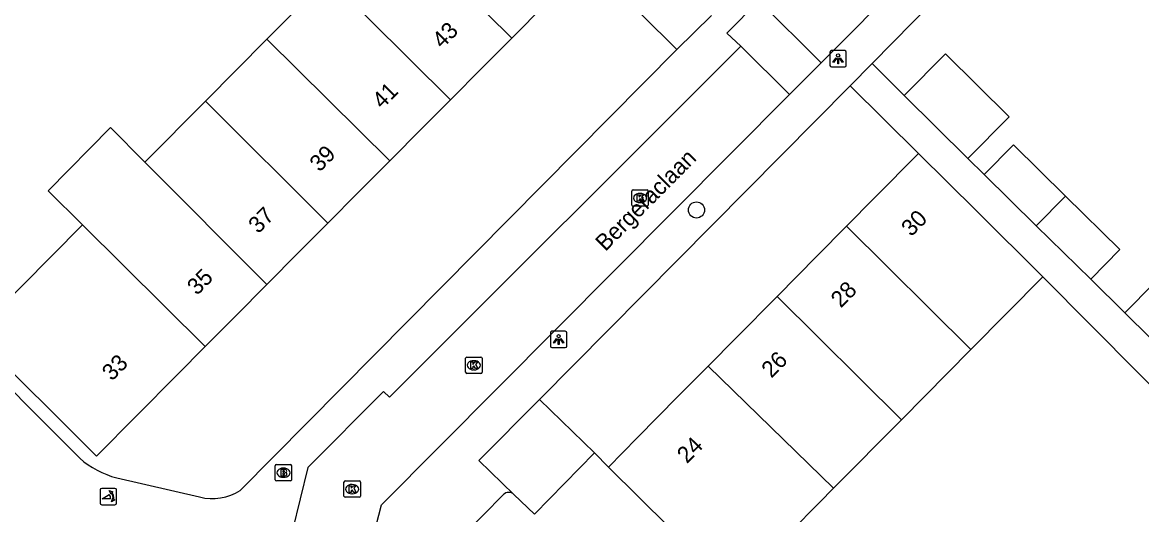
# Model space of a CAD drawing. Extents: x 157767 to 159171, y 387842 to 389425.
# Drawn here: x 158517.6 to 158585.7, y 388600.1 to 388630 of the extents above; entities that cross this region are included whole.
import ezdxf

# ---------------------------------------------------------------- set-up
doc = ezdxf.new("R2010")
doc.units = 0
for name, color, linetype in [('IMGEO_Boom', 7, 'Continuous'), ('IMGEO_Brandkraan', 7, 'Continuous'), ('IMGEO_Groenvoorziening', 7, 'Continuous'), ('IMGEO_Kolk', 7, 'Continuous'), ('IMGEO_Lichtpunt', 7, 'Continuous'), ('IMGEO_Openbare_ruimte_label', 7, 'Continuous'), ('IMGEO_Pand', 7, 'Continuous'), ('IMGEO_Pand_nummerreeks', 7, 'Continuous'), ('IMGEO_Parkeervlak_open', 7, 'Continuous'), ('IMGEO_Poller', 7, 'Continuous'), ('IMGEO_Rijbaan_lokaal_open', 7, 'Continuous'), ('IMGEO_Voetpad_open', 7, 'Continuous')]:
    doc.layers.add(name, color=color, linetype=linetype)

msp = doc.modelspace()

# ---------------------------------------------------------------- linework, layer by layer
at = {"layer": 'IMGEO_Boom'}
msp.add_circle((158558.603, 388618.6), 0.489, dxfattribs=at)
at = {"layer": 'IMGEO_Brandkraan'}
for p, q in [((158532.965, 388602.197), (158532.965, 388603.049)), ((158533.04, 388603.123), (158533.892, 388603.123)), ((158533.453, 388602.903), (158533.478, 388602.903)), ((158533.966, 388603.049), (158533.966, 388602.197)), ((158533.892, 388602.123), (158533.04, 388602.123)), ((158533.476, 388602.343), (158533.451, 388602.343))]:
    msp.add_line(p, q, dxfattribs=at)
for points in [[(158532.965, 388602.197), (158532.965, 388603.049)], [(158533.04, 388603.123), (158533.892, 388603.123)], [(158533.313, 388602.823), (158533.313, 388602.423), (158533.526, 388602.423)], [(158533.544, 388602.823), (158533.313, 388602.823)], [(158533.492, 388602.742), (158533.438, 388602.742), (158533.438, 388602.666)], [(158533.438, 388602.666), (158533.491, 388602.666)], [(158533.5, 388602.59), (158533.438, 388602.59), (158533.438, 388602.509)], [(158533.438, 388602.509), (158533.5, 388602.509)], [(158533.966, 388603.049), (158533.966, 388602.197)], [(158533.892, 388602.123), (158533.04, 388602.123)]]:
    msp.add_lwpolyline(points, dxfattribs=at)
for centre, radius, start, end in [((158533.042, 388603.047), 0.0765, 91.55205, 178.44795), ((158533.042, 388603.047), 0.0765, 91.55205, 178.44795), ((158533.493, 388602.704), 0.0379, 267.82845, 90.93552), ((158533.501, 388602.549), 0.0404, 269.87594, 90.50774), ((158533.548, 388602.678), 0.145, 59.4692, 91.53667), ((158533.573, 388602.725), 0.0922, 285.51372, 58.15012), ((158533.578, 388602.533), 0.105, 301.31148, 78.98903), ((158533.89, 388603.047), 0.0765, 1.55205, 88.44795), ((158533.89, 388603.047), 0.0765, 1.55205, 88.44795), ((158533.042, 388602.199), 0.0765, 181.55205, 268.44795), ((158533.042, 388602.199), 0.0765, 181.55205, 268.44795), ((158533.532, 388602.674), 0.251, 268.66757, 293.53466), ((158533.89, 388602.199), 0.0765, 271.55205, 358.44795), ((158533.89, 388602.199), 0.0765, 271.55205, 358.44795)]:
    msp.add_arc(centre, radius, start, end, dxfattribs=at)
for centre, major_axis, ratio, start_param, end_param in [((158533.452, 388602.623), (-0.387, 0.002), 0.722429, 4.712389, 7.853982), ((158533.477, 388602.623), (-0.39, 0.002), 0.717154, 1.570796, 4.712389)]:
    msp.add_ellipse(centre, major_axis=major_axis, ratio=ratio, start_param=start_param, end_param=end_param, dxfattribs=at)
at = {"layer": 'IMGEO_Groenvoorziening'}
msp.add_lwpolyline([(158552.396, 388603.828), (158553.241, 388602.967)], dxfattribs=at)
at = {"layer": 'IMGEO_Kolk'}
for p, q in [((158554.668, 388618.901), (158554.668, 388619.753)), ((158554.743, 388619.827), (158555.595, 388619.827)), ((158555.156, 388619.607), (158555.181, 388619.607)), ((158555.669, 388619.753), (158555.669, 388618.901)), ((158555.595, 388618.827), (158554.743, 388618.827)), ((158555.179, 388619.047), (158555.154, 388619.047)), ((158544.555, 388608.73), (158544.555, 388609.582)), ((158544.63, 388609.656), (158545.482, 388609.656)), ((158545.043, 388609.436), (158545.068, 388609.436)), ((158545.556, 388609.582), (158545.556, 388608.73)), ((158545.482, 388608.656), (158544.63, 388608.656)), ((158545.066, 388608.876), (158545.041, 388608.876)), ((158537.149, 388601.2), (158537.149, 388602.052)), ((158537.224, 388602.126), (158538.076, 388602.126)), ((158537.637, 388601.906), (158537.662, 388601.906)), ((158538.15, 388602.052), (158538.15, 388601.2)), ((158538.076, 388601.126), (158537.224, 388601.126)), ((158537.66, 388601.346), (158537.635, 388601.346))]:
    msp.add_line(p, q, dxfattribs=at)
for points in [[(158554.668, 388618.901), (158554.668, 388619.753)], [(158554.743, 388619.827), (158555.595, 388619.827)], [(158554.989, 388619.527), (158555.112, 388619.527), (158555.112, 388619.376), (158555.242, 388619.527), (158555.406, 388619.527), (158555.26, 388619.376), (158555.413, 388619.127), (158555.261, 388619.127), (158555.176, 388619.291), (158555.112, 388619.224), (158555.112, 388619.127), (158554.989, 388619.127), (158554.989, 388619.527)], [(158555.669, 388619.753), (158555.669, 388618.901)], [(158555.595, 388618.827), (158554.743, 388618.827)], [(158544.555, 388608.73), (158544.555, 388609.582)], [(158544.63, 388609.656), (158545.482, 388609.656)], [(158544.876, 388609.356), (158544.999, 388609.356), (158544.999, 388609.205), (158545.129, 388609.356), (158545.293, 388609.356), (158545.147, 388609.205), (158545.3, 388608.956), (158545.148, 388608.956), (158545.063, 388609.12), (158544.999, 388609.053), (158544.999, 388608.956), (158544.876, 388608.956), (158544.876, 388609.356)], [(158545.556, 388609.582), (158545.556, 388608.73)], [(158545.482, 388608.656), (158544.63, 388608.656)], [(158537.149, 388601.2), (158537.149, 388602.052)], [(158537.224, 388602.126), (158538.076, 388602.126)], [(158537.47, 388601.826), (158537.593, 388601.826), (158537.593, 388601.675), (158537.723, 388601.826), (158537.887, 388601.826), (158537.741, 388601.675), (158537.894, 388601.426), (158537.742, 388601.426), (158537.657, 388601.59), (158537.593, 388601.523), (158537.593, 388601.426), (158537.47, 388601.426), (158537.47, 388601.826)], [(158538.15, 388602.052), (158538.15, 388601.2)], [(158538.076, 388601.126), (158537.224, 388601.126)]]:
    msp.add_lwpolyline(points, dxfattribs=at)
for centre, start, end in [((158554.745, 388619.751), 91.55205, 178.44795), ((158554.745, 388619.751), 91.55205, 178.44795), ((158555.593, 388619.751), 1.55205, 88.44795), ((158555.593, 388619.751), 1.55205, 88.44795), ((158554.745, 388618.903), 181.55205, 268.44795), ((158554.745, 388618.903), 181.55205, 268.44795), ((158555.593, 388618.903), 271.55205, 358.44795), ((158555.593, 388618.903), 271.55205, 358.44795), ((158544.632, 388609.58), 91.55205, 178.44795), ((158544.632, 388609.58), 91.55205, 178.44795), ((158545.48, 388609.58), 1.55205, 88.44795), ((158545.48, 388609.58), 1.55205, 88.44795), ((158544.632, 388608.732), 181.55205, 268.44795), ((158544.632, 388608.732), 181.55205, 268.44795), ((158545.48, 388608.732), 271.55205, 358.44795), ((158545.48, 388608.732), 271.55205, 358.44795), ((158537.226, 388602.05), 91.55205, 178.44795), ((158537.226, 388602.05), 91.55205, 178.44795), ((158538.074, 388602.05), 1.55205, 88.44795), ((158538.074, 388602.05), 1.55205, 88.44795), ((158537.226, 388601.202), 181.55205, 268.44795), ((158537.226, 388601.202), 181.55205, 268.44795), ((158538.074, 388601.202), 271.55205, 358.44795), ((158538.074, 388601.202), 271.55205, 358.44795)]:
    msp.add_arc(centre, 0.0765, start, end, dxfattribs=at)
for centre, major_axis, ratio, start_param, end_param in [((158555.155, 388619.327), (-0.387, 0.002), 0.722429, 4.712389, 7.853982), ((158555.18, 388619.327), (-0.39, 0.002), 0.717154, 1.570796, 4.712389), ((158545.042, 388609.156), (-0.387, 0.002), 0.722429, 4.712389, 7.853982), ((158545.067, 388609.156), (-0.39, 0.002), 0.717154, 1.570796, 4.712389), ((158537.636, 388601.626), (-0.387, 0.002), 0.722429, 4.712389, 7.853982), ((158537.661, 388601.626), (-0.39, 0.002), 0.717154, 1.570796, 4.712389)]:
    msp.add_ellipse(centre, major_axis=major_axis, ratio=ratio, start_param=start_param, end_param=end_param, dxfattribs=at)
at = {"layer": 'IMGEO_Lichtpunt'}
for p, q in [((158566.723, 388628.198), (158566.723, 388627.391)), ((158566.723, 388628.198), (158566.723, 388627.391)), ((158567.625, 388628.293), (158566.817, 388628.293)), ((158567.625, 388628.293), (158566.817, 388628.293)), ((158567.719, 388627.391), (158567.719, 388628.198)), ((158567.719, 388627.391), (158567.719, 388628.198)), ((158566.817, 388627.297), (158567.625, 388627.297)), ((158566.817, 388627.297), (158567.625, 388627.297)), ((158549.716, 388611.129), (158549.716, 388610.322)), ((158549.716, 388611.129), (158549.716, 388610.322)), ((158550.618, 388611.224), (158549.81, 388611.224)), ((158550.618, 388611.224), (158549.81, 388611.224)), ((158550.712, 388610.322), (158550.712, 388611.129)), ((158550.712, 388610.322), (158550.712, 388611.129)), ((158549.81, 388610.228), (158550.618, 388610.228)), ((158549.81, 388610.228), (158550.618, 388610.228))]:
    msp.add_line(p, q, dxfattribs=at)
for points in [[(158567.097, 388627.862), (158567.136, 388627.834), (158566.948, 388627.572), (158566.91, 388627.599), (158567.097, 388627.862)], [(158567.199, 388627.814), (158567.246, 388627.814), (158567.246, 388627.492), (158567.199, 388627.492), (158567.199, 388627.814)], [(158567.309, 388627.834), (158567.347, 388627.861), (158567.534, 388627.599), (158567.495, 388627.571), (158567.309, 388627.834)], [(158550.09, 388610.793), (158550.129, 388610.765), (158549.941, 388610.503), (158549.903, 388610.53), (158550.09, 388610.793)], [(158550.192, 388610.745), (158550.239, 388610.745), (158550.239, 388610.423), (158550.192, 388610.423), (158550.192, 388610.745)], [(158550.302, 388610.765), (158550.34, 388610.792), (158550.527, 388610.53), (158550.488, 388610.502), (158550.302, 388610.765)]]:
    msp.add_lwpolyline(points, dxfattribs=at)
for centre in [(158567.222, 388627.996), (158550.215, 388610.927)]:
    msp.add_circle(centre, 0.0994, dxfattribs=at)
for centre, start, end in [((158566.817, 388628.198), 90, 180), ((158566.817, 388628.198), 90, 180), ((158567.625, 388628.198), 0, 90), ((158567.625, 388628.198), 0, 90), ((158566.817, 388627.391), 180, 270), ((158566.817, 388627.391), 180, 270), ((158567.625, 388627.391), 270, 0), ((158567.625, 388627.391), 270, 360), ((158549.81, 388611.129), 90, 180), ((158549.81, 388611.129), 90, 180), ((158550.618, 388611.129), 0, 90), ((158550.618, 388611.129), 0, 90), ((158549.81, 388610.322), 180, 270), ((158549.81, 388610.322), 180, 270), ((158550.618, 388610.322), 270, 0), ((158550.618, 388610.322), 270, 360)]:
    msp.add_arc(centre, 0.0946, start, end, dxfattribs=at)
at = {"layer": 'IMGEO_Pand'}
for points in [[(158539.881, 388636.45), (158543.785, 388640.377), (158551.243, 388632.962), (158549.438, 388631.146), (158547.359, 388629.055)], [(158547.359, 388629.055), (158539.881, 388636.45)], [(158532.456, 388628.981), (158536.17, 388632.717)], [(158543.627, 388625.302), (158536.17, 388632.717)], [(158547.359, 388629.055), (158545.557, 388627.243), (158543.627, 388625.302)], [(158528.721, 388625.225), (158532.456, 388628.981)], [(158532.456, 388628.981), (158539.932, 388621.585)], [(158571.242, 388625.565), (158573.753, 388628.101), (158577.626, 388624.268), (158575.114, 388621.731)], [(158525.03, 388621.512), (158528.721, 388625.225)], [(158528.721, 388625.225), (158536.177, 388617.808)], [(158543.627, 388625.302), (158541.936, 388623.6), (158539.932, 388621.585)], [(158575.114, 388621.731), (158571.242, 388625.565)], [(158521.238, 388617.698), (158519.142, 388619.773), (158522.937, 388623.607), (158525.03, 388621.512)], [(158576.109, 388620.749), (158577.888, 388622.563), (158581.062, 388619.449)], [(158539.932, 388621.585), (158538.012, 388619.654), (158536.177, 388617.808)], [(158567.741, 388617.623), (158569.437, 388619.337), (158572.106, 388622.035)], [(158572.106, 388622.035), (158575.661, 388618.519), (158579.678, 388614.544)], [(158525.03, 388621.512), (158532.462, 388614.072)], [(158579.278, 388617.64), (158576.109, 388620.749)], [(158581.062, 388619.449), (158579.278, 388617.64)], [(158581.062, 388619.449), (158584.373, 388616.201), (158582.594, 388614.387)], [(158528.712, 388610.3), (158527.003, 388608.581), (158522.085, 388603.634), (158514.855, 388610.823), (158514.495, 388610.461), (158514.268, 388610.687), (158515.649, 388612.076), (158521.238, 388617.698)], [(158528.712, 388610.3), (158521.238, 388617.698)], [(158536.177, 388617.808), (158534.405, 388616.026), (158532.462, 388614.072)], [(158563.505, 388613.341), (158565.957, 388615.819), (158567.741, 388617.623)], [(158575.302, 388610.121), (158567.741, 388617.623)], [(158582.594, 388614.387), (158579.278, 388617.64)], [(158532.462, 388614.072), (158530.543, 388612.141), (158528.712, 388610.3)], [(158579.678, 388614.544), (158575.302, 388610.121)], [(158584.668, 388612.344), (158586.451, 388614.149), (158589.56, 388611.078)], [(158559.309, 388609.1), (158561.021, 388610.831), (158563.505, 388613.341)], [(158563.505, 388613.341), (158571.072, 388605.846)], [(158587.773, 388609.277), (158584.668, 388612.344)], [(158575.302, 388610.121), (158571.072, 388605.846)], [(158553.241, 388602.967), (158554.999, 388604.744), (158557.498, 388607.27), (158559.309, 388609.1)], [(158559.309, 388609.1), (158566.946, 388601.677)], [(158571.072, 388605.846), (158566.946, 388601.677)], [(158562.511, 388593.796), (158553.241, 388602.967)], [(158566.946, 388601.677), (158566.087, 388600.808), (158562.57, 388597.253), (158564.269, 388595.573), (158562.511, 388593.796)]]:
    msp.add_lwpolyline(points, dxfattribs=at)
at = {"layer": 'IMGEO_Parkeervlak_open'}
for points in [[(158549.043, 388607.072), (158552.396, 388603.828)], [(158552.396, 388603.828), (158548.737, 388600.109), (158547.497, 388601.298)]]:
    msp.add_lwpolyline(points, dxfattribs=at)
at = {"layer": 'IMGEO_Poller'}
for p, q in [((158522.312, 388601.575), (158522.312, 388600.768)), ((158522.312, 388601.575), (158522.312, 388600.768)), ((158523.214, 388601.67), (158522.406, 388601.67)), ((158523.214, 388601.67), (158522.406, 388601.67)), ((158523.308, 388600.768), (158523.308, 388601.575)), ((158523.308, 388600.768), (158523.308, 388601.575)), ((158522.406, 388600.673), (158523.214, 388600.673)), ((158522.406, 388600.673), (158523.214, 388600.673))]:
    msp.add_line(p, q, dxfattribs=at)
for points in [[(158522.947, 388601.026), (158522.434, 388601.026), (158522.864, 388601.301)], [(158522.991, 388601.399), (158522.979, 388601.326), (158522.854, 388601.531)], [(158522.854, 388601.531), (158523.085, 388601.465), (158523.014, 388601.433)], [(158523.007, 388600.854), (158523.073, 388601.085), (158523.103, 388601.017)], [(158523.139, 388600.99), (158523.211, 388600.979), (158523.007, 388600.854)]]:
    msp.add_lwpolyline(points, dxfattribs=at)
for centre, radius, start, end in [((158522.406, 388601.575), 0.0946, 90, 180), ((158522.406, 388601.575), 0.0946, 90, 180), ((158522.619, 388601.076), 0.332, 351.32473, 42.4854), ((158522.633, 388601.086), 0.476, 351.75274, 41.16905), ((158522.633, 388601.086), 0.516, 349.35686, 42.29123), ((158523.214, 388601.575), 0.0946, 0, 90), ((158523.214, 388601.575), 0.0946, 0, 90), ((158522.406, 388600.768), 0.0946, 180, 270), ((158522.406, 388600.768), 0.0946, 180, 270), ((158523.214, 388600.768), 0.0946, 270, 0), ((158523.214, 388600.768), 0.0946, 270, 0)]:
    msp.add_arc(centre, radius, start, end, dxfattribs=at)
at = {"layer": 'IMGEO_Rijbaan_lokaal_open'}
for points in [[(158566.185, 388627.548), (158586.996, 388648.449), (158587.817, 388647.61), (158595.063, 388654.898)], [(158561.302, 388628.558), (158560.451, 388629.357), (158562.395, 388631.319)], [(158566.185, 388627.548), (158562.395, 388631.319)], [(158561.302, 388628.558), (158539.929, 388607.221), (158539.553, 388607.565), (158534.945, 388602.947), (158532.622, 388593.417)], [(158564.26, 388625.614), (158561.302, 388628.558)], [(158564.26, 388625.614), (158564.784, 388626.141), (158566.185, 388627.548)], [(158538.913, 388588.763), (158537.568, 388593.314), (158538.477, 388596.982), (158539.428, 388600.66), (158564.26, 388625.614)]]:
    msp.add_lwpolyline(points, dxfattribs=at)
at = {"layer": 'IMGEO_Voetpad_open'}
for points in [[(158557.412, 388628.36), (158535.834, 388649.727)], [(158577.552, 388635.837), (158571.8, 388630.034), (158569.289, 388627.5)], [(158559.524, 388630.436), (158557.412, 388628.36)], [(158530.841, 388601.541), (158557.412, 388628.36)], [(158569.289, 388627.5), (158567.948, 388626.147)], [(158569.289, 388627.5), (158571.242, 388625.565)], [(158567.948, 388626.147), (158549.043, 388607.072)], [(158567.948, 388626.147), (158572.106, 388622.035)], [(158505.144, 388622.5), (158507.984, 388619.682), (158506.444, 388618.145), (158521.077, 388603.498)], [(158575.114, 388621.731), (158576.109, 388620.749)], [(158591.355, 388602.801), (158579.678, 388614.544)], [(158582.594, 388614.387), (158584.668, 388612.344)], [(158549.043, 388607.072), (158545.364, 388603.361), (158547.497, 388601.298)], [(158523.316, 388602.312), (158528.358, 388601.148)], [(158546.85, 388601.289), (158544.381, 388598.787)]]:
    msp.add_lwpolyline(points, dxfattribs=at)
for centre, radius, start, end in [((158524.695, 388607.621), 5.485, 228.73684, 255.44276), ((158529.144, 388604.221), 3.172, 255.6486, 302.33931), ((158547.178, 388600.965), 0.461, 46.25205, 135.34186)]:
    msp.add_arc(centre, radius, start, end, dxfattribs=at)

# ---------------------------------------------------------------- texts
at = {"layer": 'IMGEO_Openbare_ruimte_label'}
msp.add_text('Bergeraclaan', height=1, rotation=45.12147, dxfattribs=at).set_placement((158553.057, 388616.044))
at = {"layer": 'IMGEO_Pand_nummerreeks'}
for s, rotation, p in [('43', 45.16654, (158543.125, 388628.37)), ('41', 45.16654, (158539.475, 388624.699)), ('39', 45.16654, (158535.666, 388620.868)), ('37', 45.16654, (158531.937, 388617.117)), ('30', 45.30648, (158571.676, 388616.937)), ('35', 45.16626, (158528.207, 388613.366)), ('28', 45.30648, (158567.386, 388612.6)), ('26', 45.30648, (158563.167, 388608.336)), ('33', 45.16654, (158523.029, 388608.158)), ('24', 45.3069, (158558.025, 388603.139))]:
    msp.add_text(s, height=1, rotation=rotation, dxfattribs=at).set_placement(p)

doc.saveas('drawing.dxf')
